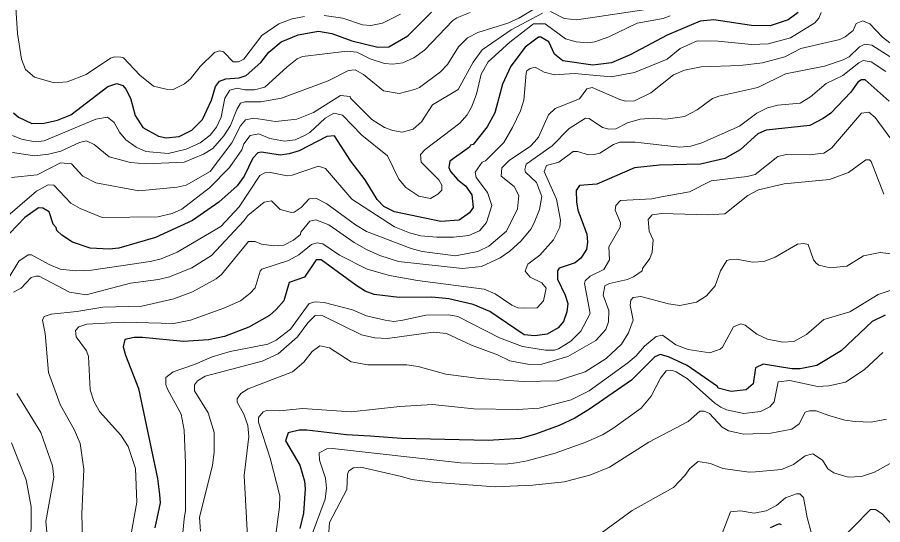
# Model space of a CAD drawing. Extents: x 423 to 448.8, y 7456.3 to 7484.
# Drawn here: x 436.1 to 438.023, y 7474.902 to 7476.03 of the extents above; entities that cross this region are included whole.
import ezdxf

# ---------------------------------------------------------------- set-up
doc = ezdxf.new("R2010")
doc.units = 0
doc.header["$LTSCALE"] = 0.032
doc.layers.add('1', color=7, linetype='Continuous', lineweight=25)
doc.layers.add('2', color=7, linetype='Continuous', lineweight=13)

msp = doc.modelspace()

# ---------------------------------------------------------------- linework, layer by layer
at = {"layer": '1'}
for points in [[(436.0916, 7475.8173), (436.1024, 7475.808), (436.1319, 7475.7934), (436.1597, 7475.7942), (436.1891, 7475.8011), (436.2185, 7475.8127), (436.3012, 7475.8761), (436.3206, 7475.8823), (436.3345, 7475.8785), (436.3407, 7475.8699), (436.3515, 7475.8499), (436.3616, 7475.8112), (436.3786, 7475.7848), (436.4134, 7475.7655), (436.4304, 7475.7617), (436.4598, 7475.7648), (436.4876, 7475.7787), (436.5116, 7475.8027), (436.5317, 7475.8452), (436.5402, 7475.8762), (436.5495, 7475.8877), (436.5634, 7475.8932), (436.5928, 7475.8955), (436.6083, 7475.9001), (436.6408, 7475.9295), (436.6585, 7475.9519), (436.6864, 7475.9752), (436.7243, 7475.9906), (436.7692, 7475.9991), (436.7986, 7475.9937), (436.8434, 7475.9775), (436.9007, 7475.9635), (436.9254, 7475.9643), (436.9679, 7475.9883), (437.0205, 7476.0409)], [(437.835, 7476.0401), (437.8133, 7476.0239), (437.7731, 7476.0107), (437.7314, 7476.0115), (437.6478, 7476.0239), (437.6176, 7476.0208), (437.5442, 7475.9898), (437.4622, 7475.9465), (437.4204, 7475.9287), (437.3787, 7475.9233), (437.3121, 7475.9326), (437.2936, 7475.9481), (437.2812, 7475.9752), (437.2634, 7475.9852), (437.258, 7475.9852), (437.2286, 7475.9635), (437.1969, 7475.921), (437.1783, 7475.8808), (437.1613, 7475.8174), (437.1443, 7475.7864), (437.1133, 7475.747), (437.1072, 7475.7454), (437.1049, 7475.7408), (437.0608, 7475.7098), (437.0592, 7475.6959), (437.0623, 7475.6874), (437.0785, 7475.6688), (437.0956, 7475.655), (437.1102, 7475.6356), (437.1126, 7475.6069), (437.1048, 7475.5954), (437.0817, 7475.5791), (437.0414, 7475.576), (436.9378, 7475.5977), (436.9146, 7475.6093), (436.8999, 7475.6248), (436.8728, 7475.6689), (436.8411, 7475.7098), (436.8048, 7475.7663), (436.7878, 7475.7647), (436.7259, 7475.7331), (436.7042, 7475.7261), (436.6841, 7475.723)], [(438.0377, 7475.8436), (437.9843, 7475.8908), (437.9757, 7475.8908), (437.968, 7475.8854), (437.9526, 7475.8637), (437.9077, 7475.8166), (437.8907, 7475.805), (437.8613, 7475.7895), (437.7639, 7475.7787), (437.746, 7475.7709), (437.7066, 7475.7353), (437.6726, 7475.716), (437.6184, 7475.7036), (437.5272, 7475.7013), (437.4715, 7475.6952), (437.388, 7475.6588), (437.3492, 7475.6557), (437.3415, 7475.6449), (437.3423, 7475.6194), (437.3454, 7475.6008), (437.3531, 7475.5822), (437.3655, 7475.5482), (437.3671, 7475.5297), (437.3647, 7475.5141), (437.3523, 7475.4948), (437.34, 7475.484), (437.3044, 7475.4724), (437.3005, 7475.4662), (437.3005, 7475.4477), (437.3176, 7475.4121), (437.323, 7475.3935), (437.3214, 7475.375), (437.3137, 7475.354), (437.3021, 7475.3394), (437.2773, 7475.3254), (437.2503, 7475.3216), (437.2263, 7475.3239), (437.1497, 7475.3757), (437.1126, 7475.3912), (437.0585, 7475.4043), (437.0213, 7475.4082), (436.9486, 7475.4074), (436.8929, 7475.4136), (436.8728, 7475.4213), (436.8519, 7475.4345), (436.7753, 7475.491), (436.7637, 7475.491), (436.7382, 7475.4523), (436.7042, 7475.4407), (436.6918, 7475.3997), (436.6748, 7475.3803), (436.6601, 7475.3672), (436.6145, 7475.3409), (436.5604, 7475.3208), (436.5248, 7475.3131), (436.4691, 7475.3092), (436.3778, 7475.3185), (436.3593, 7475.3185), (436.3391, 7475.3138), (436.3353, 7475.2976), (436.3399, 7475.279), (436.3693, 7475.2048), (436.4111, 7475.0052), (436.4157, 7474.9697), (436.4173, 7474.9511), (436.4056, 7474.8954)], [(436.6841, 7475.723), (436.6423, 7475.7299), (436.6346, 7475.7284), (436.623, 7475.7168), (436.6036, 7475.6766), (436.5882, 7475.655), (436.548, 7475.6186), (436.4892, 7475.5783), (436.4072, 7475.5405), (436.3252, 7475.5165), (436.3036, 7475.5142), (436.2618, 7475.5165), (436.2223, 7475.5304), (436.1984, 7475.5459), (436.1875, 7475.5559), (436.186, 7475.5629), (436.1798, 7475.5699), (436.1705, 7475.5977), (436.1566, 7475.6054), (436.1465, 7475.6062), (436.1163, 7475.5845), (436.0653, 7475.5312)], [(438.0284, 7475.368), (437.9997, 7475.354), (437.9309, 7475.2883), (437.8768, 7475.2558), (437.8397, 7475.2489), (437.8211, 7475.2489), (437.7576, 7475.2589), (437.7406, 7475.2512), (437.7352, 7475.2156), (437.7198, 7475.2017), (437.6865, 7475.1986), (437.6571, 7475.2055), (437.6563, 7475.2094), (437.5883, 7475.2558), (437.5473, 7475.2751), (437.5287, 7475.2806), (437.5164, 7475.2751), (437.4645, 7475.2233), (437.3717, 7475.1591), (437.3392, 7475.139), (437.3044, 7475.1228), (437.2518, 7475.1035), (437.2178, 7475.0942), (437.1466, 7475.0895), (436.9533, 7475.0942), (436.8837, 7475.0988), (436.8311, 7475.1019), (436.7429, 7475.1127), (436.7259, 7475.1127), (436.7019, 7475.1065), (436.6957, 7475.0887), (436.7274, 7475.0346), (436.7382, 7474.9991), (436.7398, 7474.982), (436.7359, 7474.9279), (436.7274, 7474.8939)], [(437.7979, 7474.9023), (437.7933, 7474.9039), (437.7731, 7474.8954)]]:
    msp.add_lwpolyline(points, dxfattribs=at)
at = {"layer": '2'}
for points in [[(437.2812, 7476.068), (437.2147, 7476.0277), (437.19, 7476.0169), (437.1234, 7475.996), (437.1002, 7475.9837), (437.0801, 7475.9643), (437.0561, 7475.9249), (437.0407, 7475.9086), (436.9935, 7475.8738), (436.9827, 7475.8692), (436.9486, 7475.8607), (436.9138, 7475.8661), (436.8689, 7475.9024), (436.8504, 7475.9133), (436.8357, 7475.9117), (436.7908, 7475.8885), (436.6872, 7475.8499), (436.6408, 7475.8421), (436.6052, 7475.8421), (436.5959, 7475.839), (436.5874, 7475.8251), (436.5735, 7475.7895), (436.5588, 7475.7663), (436.534, 7475.7384), (436.5139, 7475.7253), (436.4706, 7475.7075), (436.3856, 7475.7044), (436.3515, 7475.7067), (436.3036, 7475.7199), (436.2706, 7475.7474), (436.2533, 7475.7555), (436.2378, 7475.7516), (436.1968, 7475.7323), (436.169, 7475.7253), (436.138, 7475.7222), (436.0893, 7475.7292)], [(436.0963, 7476.051), (436.1001, 7475.9937), (436.1094, 7475.9365), (436.1179, 7475.914), (436.138, 7475.8963), (436.1814, 7475.8839), (436.2108, 7475.8862), (436.2525, 7475.9024), (436.3067, 7475.9388), (436.3159, 7475.9419), (436.3299, 7475.9411), (436.3361, 7475.9396), (436.3724, 7475.9009), (436.4026, 7475.8769), (436.4304, 7475.8699), (436.4459, 7475.8692), (436.4714, 7475.8816), (436.4846, 7475.8932), (436.5062, 7475.9202), (436.5379, 7475.9512), (436.5495, 7475.955), (436.558, 7475.9527), (436.5797, 7475.9311), (436.5913, 7475.9311), (436.6029, 7475.9365), (436.6431, 7475.9891), (436.681, 7476.0154), (436.7104, 7476.0262), (436.7383, 7476.0316)], [(437.2673, 7476.0385), (437.1976, 7476.0015), (437.1327, 7475.9573), (437.1133, 7475.9303), (437.0793, 7475.8692), (437.0228, 7475.8351), (436.9981, 7475.7973), (436.9796, 7475.781), (436.9548, 7475.7748), (436.9347, 7475.7779), (436.9161, 7475.7849), (436.8875, 7475.8026), (436.8403, 7475.8499), (436.8395, 7475.8537), (436.8179, 7475.856), (436.7583, 7475.8181), (436.7212, 7475.8034), (436.6733, 7475.798), (436.6253, 7475.8057), (436.6067, 7475.8019), (436.5959, 7475.7887), (436.5766, 7475.7509), (436.5286, 7475.6874), (436.4753, 7475.6565), (436.4552, 7475.6519), (436.3701, 7475.6441), (436.2742, 7475.6619), (436.2455, 7475.6766), (436.22, 7475.7044), (436.196, 7475.706), (436.1442, 7475.6797), (436.087, 7475.6735)], [(437.1064, 7476.0401), (437.077, 7476.0285), (437.0677, 7476.0223), (437.0051, 7475.9566), (436.9811, 7475.9395), (436.9564, 7475.9287), (436.9347, 7475.9257), (436.9161, 7475.9272), (436.8837, 7475.9372), (436.8543, 7475.9519), (436.8326, 7475.9542), (436.7336, 7475.9426), (436.722, 7475.9372), (436.6995, 7475.9194), (436.6501, 7475.8746), (436.6269, 7475.8684), (436.6052, 7475.8684), (436.5882, 7475.8723), (436.5719, 7475.8676), (436.5611, 7475.8499), (436.5526, 7475.8081), (436.5425, 7475.7856), (436.5286, 7475.7678), (436.5062, 7475.7508), (436.4753, 7475.7369), (436.4351, 7475.7268), (436.3856, 7475.7315), (436.3639, 7475.7415), (436.3407, 7475.7578), (436.3267, 7475.7748), (436.3151, 7475.7957), (436.3005, 7475.8081), (436.2742, 7475.8034), (436.1597, 7475.7555), (436.1396, 7475.7531), (436.1087, 7475.7586), (436.0893, 7475.7671)], [(436.7816, 7476.0339), (436.8233, 7476.0278), (436.8666, 7476.013)], [(436.8666, 7476.013), (436.8852, 7476.0115), (436.9115, 7476.0169), (436.9517, 7476.037)], [(437.5511, 7476.0332), (437.5349, 7476.027), (437.4777, 7476.0169), (437.4143, 7475.986), (437.3833, 7475.9751), (437.3678, 7475.9728), (437.3415, 7475.9751), (437.3183, 7475.9821), (437.2727, 7476.0153), (437.2472, 7476.0153), (437.1945, 7475.9744), (437.1466, 7475.931), (437.1304, 7475.9032), (437.1203, 7475.8591), (437.1095, 7475.8297), (437.0994, 7475.8127), (437.0832, 7475.7942), (437.0066, 7475.7361), (436.9958, 7475.7245), (436.9973, 7475.7075), (437.0368, 7475.6689), (437.043, 7475.6565), (437.043, 7475.6456), (437.0345, 7475.6364), (437.0182, 7475.6271), (436.9919, 7475.6325), (436.9633, 7475.6518), (436.9478, 7475.6704), (436.9223, 7475.7222)], [(437.8861, 7476.0401), (437.8814, 7476.0277), (437.8721, 7476.0177), (437.818, 7475.9844), (437.7685, 7475.9705), (437.7314, 7475.969), (437.6571, 7475.9767), (437.6107, 7475.9775), (437.5728, 7475.9604), (437.5442, 7475.9364), (437.4715, 7475.9071), (437.4198, 7475.8973), (437.3385, 7475.9048), (437.2936, 7475.9017), (437.2704, 7475.9078), (437.251, 7475.9187), (437.2394, 7475.9156), (437.2325, 7475.9109), (437.2309, 7475.9056), (437.2255, 7475.8452), (437.2185, 7475.822), (437.2007, 7475.7849), (437.1814, 7475.7516), (437.1404, 7475.7106), (437.1327, 7475.7075), (437.1172, 7475.6859), (437.1195, 7475.6735), (437.1451, 7475.6402), (437.1544, 7475.6116), (437.1427, 7475.5737)], [(437.5071, 7476.0486), (437.3431, 7476.0239), (437.3153, 7476.027), (437.2851, 7476.0424)], [(438.0392, 7475.9728), (438.0229, 7475.9852), (437.9943, 7476.0153), (437.9789, 7476.0215), (437.9642, 7476.0161), (437.9572, 7476.0007), (437.9394, 7475.986), (437.9278, 7475.9806), (437.8412, 7475.9604), (437.8056, 7475.9419), (437.7561, 7475.9287), (437.7066, 7475.9226), (437.62, 7475.9195), (437.5829, 7475.9125), (437.5581, 7475.9017), (437.5078, 7475.8622), (437.4714, 7475.8444), (437.4514, 7475.8436), (437.439, 7475.8468), (437.3771, 7475.8738), (437.3655, 7475.8707), (437.3493, 7475.8483), (437.2951, 7475.8274), (437.2804, 7475.8127), (437.258, 7475.7632), (437.2495, 7475.7532), (437.2402, 7475.7431), (437.193, 7475.7114), (437.1768, 7475.6951), (437.1752, 7475.6766), (437.2038, 7475.6534), (437.2147, 7475.634), (437.2116, 7475.6039), (437.1869, 7475.5544), (437.1474, 7475.5211), (437.1234, 7475.5095), (437.0739, 7475.4995), (436.9997, 7475.5095), (436.9749, 7475.5157), (436.8759, 7475.5536), (436.8512, 7475.5683), (436.7878, 7475.6155), (436.763, 7475.6278), (436.7483, 7475.6263), (436.7305, 7475.6069), (436.715, 7475.5969), (436.7089, 7475.5962), (436.6841, 7475.6023), (436.6647, 7475.6217), (436.6485, 7475.6186), (436.6121, 7475.5892), (436.6029, 7475.5776), (436.531, 7475.5002), (436.4876, 7475.4732), (436.4381, 7475.453), (436.4134, 7475.4469), (436.3515, 7475.4391), (436.2525, 7475.4128), (436.2154, 7475.419), (436.1481, 7475.4546), (436.1411, 7475.4546), (436.1303, 7475.4515), (436.1086, 7475.4275), (436.0916, 7475.419)], [(438.0701, 7475.9226), (437.999, 7475.9674), (437.9835, 7475.9697), (437.9719, 7475.9643), (437.9487, 7475.9419), (437.9356, 7475.9349), (437.8938, 7475.921), (437.8072, 7475.904), (437.7453, 7475.8738), (437.6587, 7475.8545), (437.6447, 7475.8491), (437.6107, 7475.8243), (437.5829, 7475.8096), (437.5411, 7475.8034), (437.5133, 7475.8058), (437.4839, 7475.8034), (437.456, 7475.7949), (437.4297, 7475.7818), (437.4143, 7475.781), (437.4003, 7475.7849), (437.3709, 7475.805), (437.3624, 7475.8058), (437.3261, 7475.7826), (437.2882, 7475.7439), (437.2309, 7475.7037), (437.2278, 7475.6913), (437.2294, 7475.6859), (437.2534, 7475.6626), (437.2657, 7475.6317), (437.2603, 7475.6024), (437.2487, 7475.573), (437.241, 7475.559), (437.2193, 7475.5327), (437.1946, 7475.5103), (437.1729, 7475.4956), (437.1312, 7475.4762), (437.0894, 7475.4716), (436.9471, 7475.4871), (436.9053, 7475.5003), (436.8759, 7475.5141), (436.8481, 7475.5296), (436.7924, 7475.5683), (436.763, 7475.5799), (436.7498, 7475.5768), (436.7297, 7475.5521), (436.729, 7475.5474), (436.7135, 7475.5343), (436.6918, 7475.5235), (436.6702, 7475.5219), (436.6423, 7475.5258), (436.6284, 7475.5319), (436.6137, 7475.5312), (436.5534, 7475.4584), (436.5418, 7475.4484), (436.4892, 7475.4198), (436.4474, 7475.4043), (436.3763, 7475.3881), (436.2896, 7475.3858), (436.2324, 7475.3757), (436.1752, 7475.3703), (436.1597, 7475.3649), (436.1558, 7475.3564), (436.162, 7475.327)], [(438.0299, 7475.9094), (437.9974, 7475.931), (437.9796, 7475.9334), (437.9703, 7475.9287), (437.9348, 7475.9001), (437.8976, 7475.8823), (437.8629, 7475.8529), (437.8397, 7475.839), (437.7902, 7475.8344), (437.7669, 7475.8289), (437.7437, 7475.8166), (437.7051, 7475.788), (437.6215, 7475.7509), (437.5968, 7475.7431), (437.572, 7475.7408), (437.473, 7475.7524), (437.439, 7475.7524), (437.425, 7475.747), (437.3941, 7475.7276), (437.3818, 7475.7245), (437.3694, 7475.7238), (437.3446, 7475.7315), (437.3354, 7475.7315), (437.3036, 7475.7075), (437.2758, 7475.7006), (437.2711, 7475.6874), (437.2982, 7475.6256), (437.3067, 7475.5791), (437.3052, 7475.5637), (437.2912, 7475.535), (437.2611, 7475.501), (437.2348, 7475.4809), (437.2286, 7475.4654), (437.2395, 7475.4523), (437.2658, 7475.4399), (437.275, 7475.4275), (437.2696, 7475.3997), (437.2549, 7475.3842), (437.224, 7475.3834), (437.2123, 7475.3842), (437.1992, 7475.3904), (437.1621, 7475.4151), (437.1374, 7475.426), (436.9889, 7475.4446), (436.927, 7475.4561), (436.8775, 7475.4701), (436.8156, 7475.501), (436.7785, 7475.5265), (436.7661, 7475.5288), (436.7537, 7475.525), (436.7251, 7475.5018), (436.7027, 7475.4894), (436.6431, 7475.4701), (436.6392, 7475.4654), (436.6284, 7475.4283), (436.6168, 7475.4159), (436.5959, 7475.3997), (436.5588, 7475.3834), (436.4846, 7475.3564), (436.4474, 7475.3494), (436.3361, 7475.3525), (436.254, 7475.3479), (436.2362, 7475.3417), (436.2293, 7475.3339), (436.2308, 7475.32), (436.2533, 7475.2883), (436.2579, 7475.276), (436.2618, 7475.2017), (436.2695, 7475.177), (436.2826, 7475.1537), (436.3299, 7475.1012), (436.3461, 7475.0764), (436.3623, 7475.0269), (436.3654, 7474.9526), (436.35, 7474.866)], [(436.9223, 7475.7222), (436.8658, 7475.7679), (436.8225, 7475.8119), (436.8032, 7475.8166), (436.7839, 7475.8057), (436.7498, 7475.774), (436.7382, 7475.7671), (436.7173, 7475.7578), (436.6934, 7475.7547), (436.6609, 7475.7601), (436.6362, 7475.771), (436.6176, 7475.7671), (436.6029, 7475.7485), (436.599, 7475.7353), (436.5711, 7475.6959), (436.5271, 7475.6511), (436.4652, 7475.6031), (436.4443, 7475.5938), (436.4119, 7475.5861), (436.2881, 7475.5845), (436.2393, 7475.6046), (436.2184, 7475.617), (436.1813, 7475.6565), (436.1682, 7475.6572), (436.1427, 7475.6433), (436.0684, 7475.5799)], [(438.0678, 7475.723), (438.0067, 7475.8073), (437.992, 7475.8189), (437.9757, 7475.8166), (437.9092, 7475.7392), (437.8923, 7475.7276), (437.8598, 7475.7238), (437.8087, 7475.7245), (437.7902, 7475.7207), (437.7399, 7475.6805), (437.7221, 7475.6758), (437.6417, 7475.6665), (437.5937, 7475.6418), (437.5318, 7475.6309), (437.5102, 7475.6263), (437.4405, 7475.6225), (437.4297, 7475.6116), (437.4289, 7475.6008), (437.4405, 7475.573), (437.4397, 7475.5637), (437.4142, 7475.5196), (437.4158, 7475.491), (437.4034, 7475.4693), (437.3732, 7475.4546), (437.3617, 7475.4445), (437.3601, 7475.4384), (437.3732, 7475.3718), (437.3523, 7475.3324), (437.3299, 7475.31), (437.3029, 7475.293), (437.2936, 7475.2899), (437.2735, 7475.2899), (437.2224, 7475.2984), (437.1714, 7475.3177), (437.0786, 7475.3649), (437.0585, 7475.3688), (437.0074, 7475.368), (436.9564, 7475.3564), (436.9363, 7475.354), (436.9177, 7475.3571), (436.8759, 7475.3664), (436.845, 7475.3796), (436.7816, 7475.3958), (436.7615, 7475.3974), (436.7483, 7475.3935), (436.7073, 7475.337), (436.6748, 7475.3123), (436.6563, 7475.3038), (436.5727, 7475.2868), (436.5325, 7475.2751), (436.4938, 7475.2581), (436.4458, 7475.2419), (436.4296, 7475.2295), (436.4296, 7475.2141), (436.4335, 7475.2032), (436.4637, 7475.1476), (436.4706, 7475.112), (436.4737, 7475.0393), (436.4737, 7474.9341), (436.4706, 7474.9155), (436.4675, 7474.8846)], [(437.7468, 7475.6464), (437.8041, 7475.6596), (437.9046, 7475.6696), (437.9471, 7475.6851), (437.9858, 7475.7129), (437.9935, 7475.7129), (437.9974, 7475.7091), (438.026, 7475.6364)], [(437.1427, 7475.5737), (437.1273, 7475.5551), (437.1033, 7475.5451), (437.0693, 7475.5412), (437.0322, 7475.5412), (436.9966, 7475.5443), (436.9718, 7475.5505), (436.9378, 7475.5644), (436.8434, 7475.6256), (436.7846, 7475.6936), (436.7692, 7475.699), (436.7104, 7475.6789), (436.6996, 7475.6774), (436.6625, 7475.6851), (436.6501, 7475.6843), (436.6385, 7475.6782), (436.5928, 7475.6085), (436.5518, 7475.5652), (436.4552, 7475.508), (436.4196, 7475.4933), (436.3948, 7475.4871), (436.2649, 7475.4678), (436.2293, 7475.4662), (436.1953, 7475.4701), (436.1705, 7475.4801), (436.1311, 7475.5018), (436.1241, 7475.5018), (436.1032, 7475.4878), (436.0816, 7475.4523)], [(436.507, 7474.8877), (436.5047, 7474.9186), (436.5333, 7475.0346), (436.5371, 7475.0625), (436.5371, 7475.1073), (436.524, 7475.1507), (436.4938, 7475.1994), (436.4938, 7475.2133), (436.5, 7475.2218), (436.517, 7475.2326), (436.6439, 7475.2659), (436.6794, 7475.2821), (436.7228, 7475.32), (436.7452, 7475.351), (436.7614, 7475.3672), (436.7785, 7475.3664), (436.8651, 7475.3239), (436.8945, 7475.3177), (436.9223, 7475.3162), (437.0244, 7475.3301), (437.0538, 7475.327), (437.1095, 7475.3014), (437.1667, 7475.2798), (437.1946, 7475.2666), (437.2379, 7475.2581), (437.2658, 7475.2589), (437.323, 7475.2759), (437.3856, 7475.3115), (437.4081, 7475.3362), (437.4134, 7475.3533), (437.4142, 7475.3781), (437.4019, 7475.4121), (437.4057, 7475.4329), (437.4158, 7475.4384), (437.456, 7475.4469), (437.4691, 7475.453), (437.4885, 7475.4662), (437.4892, 7475.4716), (437.5055, 7475.4941), (437.5109, 7475.508), (437.5133, 7475.535), (437.504, 7475.5544), (437.5016, 7475.5807), (437.5109, 7475.5907), (437.5318, 7475.5938), (437.6355, 7475.5907), (437.6726, 7475.593), (437.7236, 7475.634), (437.7468, 7475.6464)], [(438.1166, 7475.4956), (438.0176, 7475.5072), (437.9804, 7475.4995), (437.9433, 7475.477), (437.9062, 7475.4732), (437.8814, 7475.4786), (437.8752, 7475.4832), (437.869, 7475.4909), (437.8574, 7475.525), (437.8481, 7475.5273), (437.8335, 7475.5258), (437.784, 7475.4964), (437.7592, 7475.4871), (437.7345, 7475.4855), (437.6973, 7475.4925), (437.685, 7475.4917), (437.6764, 7475.4894), (437.6625, 7475.4662), (437.6509, 7475.4329), (437.6316, 7475.4105), (437.6092, 7475.3966), (437.572, 7475.3896), (437.5473, 7475.3927), (437.4854, 7475.4097), (437.4684, 7475.4074), (437.463, 7475.4012), (437.4622, 7475.3904), (437.4684, 7475.3564), (437.4583, 7475.3286), (437.4428, 7475.3038), (437.4088, 7475.2713), (437.3617, 7475.2419), (437.2998, 7475.2218), (437.2255, 7475.2203), (437.1265, 7475.2272), (437.0523, 7475.2365)], [(436.6725, 7474.8691), (436.6826, 7474.9418), (436.6833, 7474.9666), (436.6616, 7475.0501), (436.6361, 7475.1305), (436.6361, 7475.1406), (436.6462, 7475.153), (436.6539, 7475.156), (436.6833, 7475.1553), (436.7336, 7475.1607), (436.8419, 7475.153), (436.9502, 7475.1653), (437.0229, 7475.1692), (437.1142, 7475.1599), (437.2116, 7475.1583), (437.2596, 7475.1615), (437.3307, 7475.18), (437.3709, 7475.2001), (437.4568, 7475.262), (437.4753, 7475.2775), (437.4939, 7475.2991), (437.5194, 7475.3208), (437.5341, 7475.3231), (437.5635, 7475.3022), (437.5906, 7475.2914), (437.6386, 7475.2844), (437.6618, 7475.2922), (437.6672, 7475.2968), (437.6919, 7475.3417), (437.7082, 7475.3487), (437.7174, 7475.3455), (437.7437, 7475.3255), (437.767, 7475.3146), (437.801, 7475.3076), (437.8257, 7475.3092), (437.8536, 7475.3247), (437.8923, 7475.3579), (437.9502, 7475.375), (438.0129, 7475.4136), (438.0439, 7475.4245)], [(436.162, 7475.327), (436.169, 7475.2404), (436.1952, 7475.1692), (436.227, 7475.112), (436.2393, 7475.0826), (436.2479, 7475.0254), (436.2432, 7474.9264), (436.2448, 7474.8691)], [(437.0523, 7475.2365), (436.9904, 7475.2535), (436.9656, 7475.2574), (436.879, 7475.2574), (436.8419, 7475.2643), (436.7939, 7475.2953), (436.7723, 7475.2999), (436.7552, 7475.2875), (436.7367, 7475.2636), (436.7112, 7475.2419), (436.6129, 7475.204), (436.5967, 7475.194), (436.5882, 7475.1823), (436.5882, 7475.1746), (436.6029, 7475.1476), (436.6121, 7475.1228), (436.6145, 7475.0981), (436.6037, 7475.0114), (436.6121, 7474.8629)], [(438.0237, 7475.2852), (437.982, 7475.2465), (437.9402, 7475.2187), (437.9031, 7475.211), (437.8783, 7475.2094), (437.8165, 7475.2226), (437.7909, 7475.2195), (437.7816, 7475.1754), (437.7723, 7475.1645), (437.7515, 7475.1537), (437.7144, 7475.1491), (437.6757, 7475.1576), (437.6633, 7475.1638), (437.6501, 7475.1723), (437.5891, 7475.2264), (437.5643, 7475.2419), (437.5558, 7475.245), (437.5418, 7475.2442), (437.5295, 7475.228), (437.5086, 7475.1877), (437.4862, 7475.1614), (437.4235, 7475.1158), (437.4003, 7475.1019), (437.3632, 7475.0856), (437.2951, 7475.0609), (437.2333, 7475.0439), (437.2085, 7475.04), (437.1838, 7475.0369), (437.0848, 7475.04), (436.8001, 7475.0718), (436.7878, 7475.071), (436.7707, 7475.0617), (436.7715, 7475.0455), (436.7847, 7475.006), (436.7869, 7474.9836), (436.7839, 7474.9588), (436.7467, 7474.8598)], [(436.0986, 7475.194), (436.1519, 7475.1073), (436.1783, 7475.0331), (436.1806, 7475.0083), (436.1628, 7474.9093), (436.169, 7474.8475), (436.162, 7474.798), (436.1481, 7474.7608), (436.1179, 7474.709), (436.1195, 7474.6966), (436.1288, 7474.6889), (436.1937, 7474.6634), (436.2386, 7474.6308), (436.2587, 7474.6077), (436.2734, 7474.5829), (436.2881, 7474.5458), (436.2943, 7474.5087), (436.3144, 7474.4344), (436.3237, 7474.3726)], [(438.0315, 7475.1367), (437.9974, 7475.1305), (437.9619, 7475.1313), (437.9387, 7475.1344), (437.9031, 7475.1452), (437.8752, 7475.1553), (437.8605, 7475.1553), (437.8512, 7475.1522), (437.8373, 7475.1267), (437.8211, 7475.1143), (437.7747, 7475.1058), (437.7144, 7475.1035), (437.6803, 7475.1112), (437.6664, 7475.1189), (437.6385, 7475.1491), (437.6262, 7475.1545), (437.6169, 7475.1545), (437.5906, 7475.1313), (437.5032, 7475.0857), (437.4158, 7475.03), (437.3725, 7475.0122), (437.3153, 7474.9975), (437.2456, 7474.9905), (437.1621, 7474.9866), (437.0229, 7474.9967), (436.9765, 7475.0029), (436.9533, 7475.0091), (436.8636, 7475.03), (436.8473, 7475.0284), (436.8364, 7475.0223), (436.8334, 7475.0145), (436.8318, 7474.9805), (436.7939, 7474.907), (436.7916, 7474.8761)], [(436.087, 7475.0841), (436.1194, 7475.0022), (436.1303, 7474.9418), (436.1303, 7474.8939), (436.1257, 7474.8598), (436.1086, 7474.8011), (436.0769, 7474.7423)], [(438.0446, 7475.0416), (438.0052, 7475.0191), (437.9758, 7475.0091), (437.9464, 7475.0083), (437.9147, 7475.0176), (437.9015, 7475.0261), (437.8892, 7475.0455), (437.8682, 7475.0601), (437.8505, 7475.0555), (437.8249, 7475.0362), (437.7979, 7475.0253), (437.7407, 7475.0199), (437.7267, 7475.0192), (437.6679, 7475.0269), (437.6401, 7475.0385), (437.613, 7475.0431), (437.5944, 7475.0269), (437.5836, 7475.0114), (437.5581, 7474.9851), (437.4661, 7474.9341), (437.3895, 7474.8776)], [(437.8651, 7474.883), (437.8551, 7474.9186), (437.8474, 7474.9627), (437.8389, 7474.9712), (437.8319, 7474.9712), (437.8071, 7474.9619), (437.7871, 7474.9449), (437.7639, 7474.9333), (437.7376, 7474.9279), (437.7074, 7474.9333), (437.6849, 7474.931), (437.6664, 7474.883)], [(438.064, 7474.8884), (438.0431, 7474.9031), (438.0221, 7474.9263), (438.0075, 7474.9364), (437.9958, 7474.9364), (437.9208, 7474.859)]]:
    msp.add_lwpolyline(points, dxfattribs=at)

doc.saveas('drawing.dxf')
